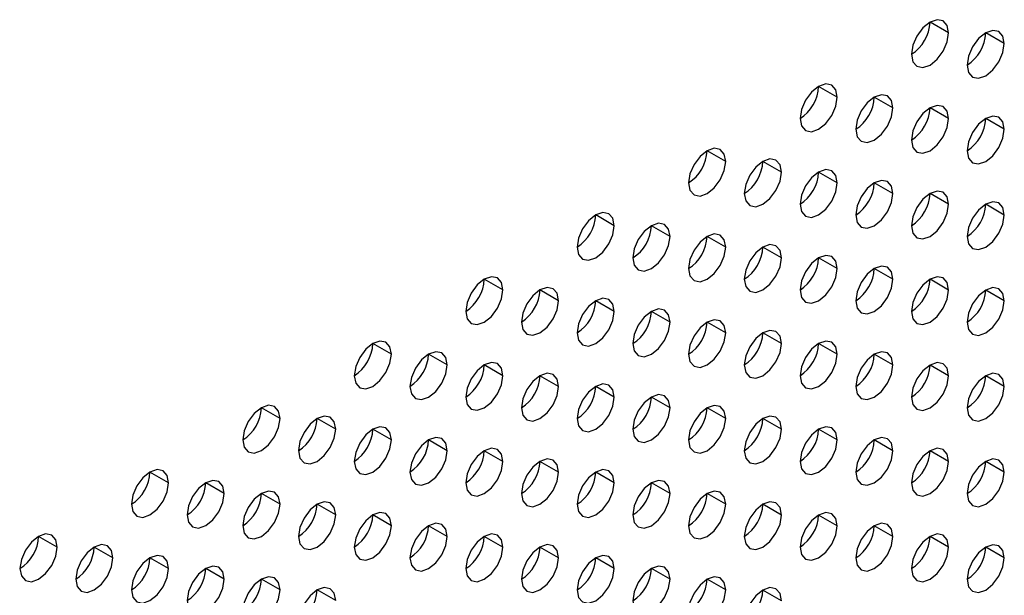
# Model space of a CAD drawing. Header units: millimetres. Extents: x 0 to 1118, y 0 to 864.
# Tile 349 of 438: x 991.41 to 995.16, y 679.07 to 681.27. Entities that reach past the tile are written whole.
import ezdxf

# ---------------------------------------------------------------- set-up
doc = ezdxf.new("R2010")
doc.units = ezdxf.units.MM

msp = doc.modelspace()

# ---------------------------------------------------------------- linework, layer by layer
at = {"color": 7, "linetype": 'Continuous', "lineweight": 25}
for p, q in [((994.9476, 681.2157), (994.8769, 681.2565)), ((995.1598, 681.1748), (995.0891, 681.2157)), ((994.5234, 680.9708), (994.4527, 681.0116)), ((994.7355, 680.9299), (994.6648, 680.9707)), ((994.9476, 680.8891), (994.8769, 680.9299)), ((995.1598, 680.8482), (995.0891, 680.889)), ((994.0991, 680.7258), (994.0284, 680.7667)), ((994.3113, 680.685), (994.2405, 680.7258)), ((994.5234, 680.6441), (994.4527, 680.685)), ((994.7355, 680.6033), (994.6648, 680.6441)), ((994.9476, 680.5624), (994.8769, 680.6033)), ((995.1598, 680.5216), (995.0891, 680.5624)), ((993.6749, 680.4809), (993.6041, 680.5217)), ((993.887, 680.4401), (993.8163, 680.4809)), ((994.0991, 680.3992), (994.0284, 680.44)), ((994.3113, 680.3584), (994.2405, 680.3992)), ((994.5234, 680.3175), (994.4527, 680.3583)), ((994.7355, 680.2767), (994.6648, 680.3175)), ((993.2506, 680.236), (993.1799, 680.2768)), ((994.9476, 680.2358), (994.8769, 680.2766)), ((993.4627, 680.1951), (993.392, 680.236)), ((995.1598, 680.195), (995.0891, 680.2358)), ((993.6749, 680.1543), (993.6041, 680.1951)), ((993.887, 680.1134), (993.8163, 680.1543)), ((994.0991, 680.0726), (994.0284, 680.1134)), ((994.3113, 680.0318), (994.2405, 680.0726)), ((992.8263, 679.9911), (992.7556, 680.0319)), ((994.5234, 679.9909), (994.4527, 680.0317)), ((993.0385, 679.9502), (992.9678, 679.991)), ((994.7355, 679.9501), (994.6648, 679.9909)), ((993.2506, 679.9094), (993.1799, 679.9502)), ((994.9476, 679.9092), (994.8769, 679.95)), ((993.4627, 679.8685), (993.392, 679.9093)), ((995.1598, 679.8684), (995.0891, 679.9092)), ((993.6749, 679.8277), (993.6041, 679.8685)), ((993.887, 679.7868), (993.8163, 679.8277)), ((992.4021, 679.7461), (992.3314, 679.787)), ((994.0991, 679.746), (994.0284, 679.7868)), ((992.6142, 679.7053), (992.5435, 679.7461)), ((994.3113, 679.7051), (994.2405, 679.746)), ((992.8263, 679.6644), (992.7556, 679.7053)), ((994.5234, 679.6643), (994.4527, 679.7051)), ((993.0385, 679.6236), (992.9678, 679.6644)), ((994.7355, 679.6234), (994.6648, 679.6643)), ((993.2506, 679.5828), (993.1799, 679.6236)), ((994.9476, 679.5826), (994.8769, 679.6234)), ((993.4627, 679.5419), (993.392, 679.5827)), ((995.1598, 679.5417), (995.0891, 679.5826)), ((991.9778, 679.5012), (991.9071, 679.542)), ((993.6749, 679.5011), (993.6041, 679.5419)), ((992.1899, 679.4604), (992.1192, 679.5012)), ((993.887, 679.4602), (993.8163, 679.501)), ((992.4021, 679.4195), (992.3314, 679.4603)), ((994.0991, 679.4194), (994.0284, 679.4602)), ((992.6142, 679.3787), (992.5435, 679.4195)), ((994.3113, 679.3785), (994.2405, 679.4193)), ((992.8263, 679.3378), (992.7556, 679.3787)), ((994.5234, 679.3377), (994.4527, 679.3785)), ((993.0385, 679.297), (992.9678, 679.3378)), ((994.7355, 679.2968), (994.6648, 679.3376)), ((991.5535, 679.2563), (991.4828, 679.2971)), ((993.2506, 679.2561), (993.1799, 679.297)), ((994.9476, 679.256), (994.8769, 679.2968)), ((991.7657, 679.2155), (991.695, 679.2563)), ((993.4627, 679.2153), (993.392, 679.2561)), ((995.1598, 679.2151), (995.0891, 679.256)), ((991.9778, 679.1746), (991.9071, 679.2154)), ((993.6749, 679.1744), (993.6041, 679.2153)), ((992.1899, 679.1338), (992.1192, 679.1746)), ((993.887, 679.1336), (993.8163, 679.1744)), ((992.4021, 679.0929), (992.3314, 679.1337)), ((994.0991, 679.0928), (994.0284, 679.1336)), ((992.6142, 679.0521), (992.5435, 679.0929)), ((994.3113, 679.0519), (994.2405, 679.0927))]:
    msp.add_line(p, q, dxfattribs=at)
at = {"color": 7, "linetype": 'Continuous', "lineweight": 25, "flags": 128}
for points in [[(994.9476, 681.2157), (994.9423, 681.2438), (994.9269, 681.2615), (994.904, 681.2659), (994.8769, 681.2565), (994.8499, 681.2347), (994.8269, 681.2037), (994.8116, 681.1684), (994.8062, 681.134)], [(994.8062, 681.134), (994.8116, 681.1059), (994.8269, 681.0883), (994.8499, 681.0838), (994.8769, 681.0932), (994.904, 681.115), (994.9269, 681.146), (994.9423, 681.1813), (994.9476, 681.2157)], [(995.1598, 681.1748), (995.1544, 681.203), (995.1391, 681.2206), (995.1161, 681.2251), (995.0891, 681.2157), (995.062, 681.1938), (995.0391, 681.1629), (995.0237, 681.1275), (995.0184, 681.0932)], [(995.0184, 681.0932), (995.0237, 681.065), (995.0391, 681.0474), (995.062, 681.043), (995.0891, 681.0524), (995.1161, 681.0742), (995.1391, 681.1051), (995.1544, 681.1405), (995.1598, 681.1748)], [(994.5234, 680.9708), (994.518, 680.9989), (994.5027, 681.0165), (994.4797, 681.021), (994.4527, 681.0116), (994.4256, 680.9898), (994.4027, 680.9588), (994.3873, 680.9235), (994.382, 680.8891)], [(994.382, 680.8891), (994.3873, 680.861), (994.4027, 680.8433), (994.4256, 680.8389), (994.4527, 680.8483), (994.4797, 680.8701), (994.5027, 680.9011), (994.518, 680.9364), (994.5234, 680.9708)], [(994.7355, 680.9299), (994.7301, 680.958), (994.7148, 680.9757), (994.6919, 680.9801), (994.6648, 680.9707), (994.6377, 680.9489), (994.6148, 680.918), (994.5995, 680.8826), (994.5941, 680.8483)], [(994.5941, 680.8483), (994.5995, 680.8201), (994.6148, 680.8025), (994.6377, 680.798), (994.6648, 680.8074), (994.6919, 680.8293), (994.7148, 680.8602), (994.7301, 680.8956), (994.7355, 680.9299)], [(994.9476, 680.8891), (994.9423, 680.9172), (994.9269, 680.9348), (994.904, 680.9393), (994.8769, 680.9299), (994.8499, 680.9081), (994.8269, 680.8771), (994.8116, 680.8418), (994.8062, 680.8074)], [(994.8062, 680.8074), (994.8116, 680.7793), (994.8269, 680.7616), (994.8499, 680.7572), (994.8769, 680.7666), (994.904, 680.7884), (994.9269, 680.8194), (994.9423, 680.8547), (994.9476, 680.8891)], [(995.1598, 680.8482), (995.1544, 680.8764), (995.1391, 680.894), (995.1161, 680.8985), (995.0891, 680.889), (995.062, 680.8672), (995.0391, 680.8363), (995.0237, 680.8009), (995.0184, 680.7666)], [(995.0184, 680.7666), (995.0237, 680.7384), (995.0391, 680.7208), (995.062, 680.7163), (995.0891, 680.7257), (995.1161, 680.7476), (995.1391, 680.7785), (995.1544, 680.8139), (995.1598, 680.8482)], [(994.0991, 680.7258), (994.0937, 680.754), (994.0784, 680.7716), (994.0555, 680.7761), (994.0284, 680.7667), (994.0014, 680.7448), (993.9784, 680.7139), (993.9631, 680.6785), (993.9577, 680.6442)], [(993.9577, 680.6442), (993.9631, 680.6161), (993.9784, 680.5984), (994.0014, 680.594), (994.0284, 680.6034), (994.0555, 680.6252), (994.0784, 680.6561), (994.0937, 680.6915), (994.0991, 680.7258)], [(994.3113, 680.685), (994.3059, 680.7131), (994.2905, 680.7308), (994.2676, 680.7352), (994.2405, 680.7258), (994.2135, 680.704), (994.1905, 680.673), (994.1752, 680.6377), (994.1698, 680.6033)], [(994.1698, 680.6033), (994.1752, 680.5752), (994.1905, 680.5576), (994.2135, 680.5531), (994.2405, 680.5625), (994.2676, 680.5843), (994.2905, 680.6153), (994.3059, 680.6506), (994.3113, 680.685)], [(994.5234, 680.6441), (994.518, 680.6723), (994.5027, 680.6899), (994.4797, 680.6944), (994.4527, 680.685), (994.4256, 680.6631), (994.4027, 680.6322), (994.3873, 680.5969), (994.382, 680.5625)], [(994.382, 680.5625), (994.3873, 680.5344), (994.4027, 680.5167), (994.4256, 680.5123), (994.4527, 680.5217), (994.4797, 680.5435), (994.5027, 680.5744), (994.518, 680.6098), (994.5234, 680.6441)], [(994.7355, 680.6033), (994.7301, 680.6314), (994.7148, 680.6491), (994.6919, 680.6535), (994.6648, 680.6441), (994.6377, 680.6223), (994.6148, 680.5913), (994.5995, 680.556), (994.5941, 680.5217)], [(994.5941, 680.5217), (994.5995, 680.4935), (994.6148, 680.4759), (994.6377, 680.4714), (994.6648, 680.4808), (994.6919, 680.5027), (994.7148, 680.5336), (994.7301, 680.5689), (994.7355, 680.6033)], [(994.9476, 680.5624), (994.9423, 680.5906), (994.9269, 680.6082), (994.904, 680.6127), (994.8769, 680.6033), (994.8499, 680.5814), (994.8269, 680.5505), (994.8116, 680.5152), (994.8062, 680.4808)], [(994.8062, 680.4808), (994.8116, 680.4527), (994.8269, 680.435), (994.8499, 680.4306), (994.8769, 680.44), (994.904, 680.4618), (994.9269, 680.4928), (994.9423, 680.5281), (994.9476, 680.5624)], [(995.1598, 680.5216), (995.1544, 680.5497), (995.1391, 680.5674), (995.1161, 680.5718), (995.0891, 680.5624), (995.062, 680.5406), (995.0391, 680.5097), (995.0237, 680.4743), (995.0184, 680.44)], [(993.6749, 680.4809), (993.6695, 680.5091), (993.6541, 680.5267), (993.6312, 680.5311), (993.6041, 680.5217), (993.5771, 680.4999), (993.5541, 680.469), (993.5388, 680.4336), (993.5334, 680.3993)], [(995.0184, 680.44), (995.0237, 680.4118), (995.0391, 680.3942), (995.062, 680.3897), (995.0891, 680.3991), (995.1161, 680.421), (995.1391, 680.4519), (995.1544, 680.4872), (995.1598, 680.5216)], [(993.5334, 680.3993), (993.5388, 680.3711), (993.5541, 680.3535), (993.5771, 680.349), (993.6041, 680.3584), (993.6312, 680.3803), (993.6541, 680.4112), (993.6695, 680.4466), (993.6749, 680.4809)], [(993.887, 680.4401), (993.8816, 680.4682), (993.8663, 680.4858), (993.8433, 680.4903), (993.8163, 680.4809), (993.7892, 680.4591), (993.7663, 680.4281), (993.751, 680.3928), (993.7456, 680.3584)], [(993.7456, 680.3584), (993.751, 680.3303), (993.7663, 680.3126), (993.7892, 680.3082), (993.8163, 680.3176), (993.8433, 680.3394), (993.8663, 680.3704), (993.8816, 680.4057), (993.887, 680.4401)], [(994.0991, 680.3992), (994.0937, 680.4274), (994.0784, 680.445), (994.0555, 680.4495), (994.0284, 680.44), (994.0014, 680.4182), (993.9784, 680.3873), (993.9631, 680.3519), (993.9577, 680.3176)], [(994.3113, 680.3584), (994.3059, 680.3865), (994.2905, 680.4042), (994.2676, 680.4086), (994.2405, 680.3992), (994.2135, 680.3774), (994.1905, 680.3464), (994.1752, 680.3111), (994.1698, 680.2767)], [(993.9577, 680.3176), (993.9631, 680.2894), (993.9784, 680.2718), (994.0014, 680.2673), (994.0284, 680.2767), (994.0555, 680.2986), (994.0784, 680.3295), (994.0937, 680.3649), (994.0991, 680.3992)], [(994.5234, 680.3175), (994.518, 680.3457), (994.5027, 680.3633), (994.4797, 680.3678), (994.4527, 680.3584), (994.4256, 680.3365), (994.4027, 680.3056), (994.3873, 680.2702), (994.382, 680.2359)], [(994.1698, 680.2767), (994.1752, 680.2486), (994.1905, 680.2309), (994.2135, 680.2265), (994.2405, 680.2359), (994.2676, 680.2577), (994.2905, 680.2887), (994.3059, 680.324), (994.3113, 680.3584)], [(994.7355, 680.2767), (994.7301, 680.3048), (994.7148, 680.3225), (994.6919, 680.3269), (994.6648, 680.3175), (994.6377, 680.2957), (994.6148, 680.2647), (994.5995, 680.2294), (994.5941, 680.195)], [(994.382, 680.2359), (994.3873, 680.2077), (994.4027, 680.1901), (994.4256, 680.1856), (994.4527, 680.195), (994.4797, 680.2169), (994.5027, 680.2478), (994.518, 680.2832), (994.5234, 680.3175)], [(993.2506, 680.236), (993.2452, 680.2641), (993.2299, 680.2818), (993.2069, 680.2862), (993.1799, 680.2768), (993.1528, 680.255), (993.1299, 680.224), (993.1146, 680.1887), (993.1092, 680.1543)], [(994.5941, 680.195), (994.5995, 680.1669), (994.6148, 680.1493), (994.6377, 680.1448), (994.6648, 680.1542), (994.6919, 680.176), (994.7148, 680.207), (994.7301, 680.2423), (994.7355, 680.2767)], [(994.9476, 680.2358), (994.9423, 680.264), (994.9269, 680.2816), (994.904, 680.2861), (994.8769, 680.2767), (994.8499, 680.2548), (994.8269, 680.2239), (994.8116, 680.1885), (994.8062, 680.1542)], [(993.1092, 680.1543), (993.1146, 680.1262), (993.1299, 680.1086), (993.1528, 680.1041), (993.1799, 680.1135), (993.2069, 680.1353), (993.2299, 680.1663), (993.2452, 680.2016), (993.2506, 680.236)], [(993.4627, 680.1951), (993.4573, 680.2233), (993.442, 680.2409), (993.4191, 680.2454), (993.392, 680.236), (993.365, 680.2141), (993.342, 680.1832), (993.3267, 680.1479), (993.3213, 680.1135)], [(994.8062, 680.1542), (994.8116, 680.126), (994.8269, 680.1084), (994.8499, 680.1039), (994.8769, 680.1134), (994.904, 680.1352), (994.9269, 680.1661), (994.9423, 680.2015), (994.9476, 680.2358)], [(995.1598, 680.195), (995.1544, 680.2231), (995.1391, 680.2408), (995.1161, 680.2452), (995.0891, 680.2358), (995.062, 680.214), (995.0391, 680.183), (995.0237, 680.1477), (995.0184, 680.1133)], [(993.3213, 680.1135), (993.3267, 680.0854), (993.342, 680.0677), (993.365, 680.0633), (993.392, 680.0727), (993.4191, 680.0945), (993.442, 680.1254), (993.4573, 680.1608), (993.4627, 680.1951)], [(993.6749, 680.1543), (993.6695, 680.1824), (993.6541, 680.2001), (993.6312, 680.2045), (993.6041, 680.1951), (993.5771, 680.1733), (993.5541, 680.1423), (993.5388, 680.107), (993.5334, 680.0727)], [(995.0184, 680.1133), (995.0237, 680.0852), (995.0391, 680.0676), (995.062, 680.0631), (995.0891, 680.0725), (995.1161, 680.0943), (995.1391, 680.1253), (995.1544, 680.1606), (995.1598, 680.195)], [(993.5334, 680.0727), (993.5388, 680.0445), (993.5541, 680.0269), (993.5771, 680.0224), (993.6041, 680.0318), (993.6312, 680.0537), (993.6541, 680.0846), (993.6695, 680.1199), (993.6749, 680.1543)], [(993.887, 680.1134), (993.8816, 680.1416), (993.8663, 680.1592), (993.8433, 680.1637), (993.8163, 680.1543), (993.7892, 680.1324), (993.7663, 680.1015), (993.751, 680.0662), (993.7456, 680.0318)], [(993.7456, 680.0318), (993.751, 680.0037), (993.7663, 679.986), (993.7892, 679.9816), (993.8163, 679.991), (993.8433, 680.0128), (993.8663, 680.0438), (993.8816, 680.0791), (993.887, 680.1134)], [(994.0991, 680.0726), (994.0937, 680.1007), (994.0784, 680.1184), (994.0555, 680.1228), (994.0284, 680.1134), (994.0014, 680.0916), (993.9784, 680.0607), (993.9631, 680.0253), (993.9577, 679.991)], [(993.9577, 679.991), (993.9631, 679.9628), (993.9784, 679.9452), (994.0014, 679.9407), (994.0284, 679.9501), (994.0555, 679.972), (994.0784, 680.0029), (994.0937, 680.0382), (994.0991, 680.0726)], [(994.3113, 680.0318), (994.3059, 680.0599), (994.2905, 680.0775), (994.2676, 680.082), (994.2405, 680.0726), (994.2135, 680.0507), (994.1905, 680.0198), (994.1752, 679.9845), (994.1698, 679.9501)], [(992.8263, 679.9911), (992.8209, 680.0192), (992.8056, 680.0368), (992.7827, 680.0413), (992.7556, 680.0319), (992.7286, 680.0101), (992.7056, 679.9791), (992.6903, 679.9438), (992.6849, 679.9094)], [(994.1698, 679.9501), (994.1752, 679.922), (994.1905, 679.9043), (994.2135, 679.8999), (994.2405, 679.9093), (994.2676, 679.9311), (994.2905, 679.9621), (994.3059, 679.9974), (994.3113, 680.0318)], [(994.5234, 679.9909), (994.518, 680.019), (994.5027, 680.0367), (994.4797, 680.0411), (994.4527, 680.0317), (994.4256, 680.0099), (994.4027, 679.979), (994.3873, 679.9436), (994.382, 679.9093)], [(992.6849, 679.9094), (992.6903, 679.8813), (992.7056, 679.8636), (992.7286, 679.8592), (992.7556, 679.8686), (992.7827, 679.8904), (992.8056, 679.9214), (992.8209, 679.9567), (992.8263, 679.9911)], [(993.0385, 679.9502), (993.0331, 679.9784), (993.0178, 679.996), (992.9948, 680.0005), (992.9678, 679.9911), (992.9407, 679.9692), (992.9178, 679.9383), (992.9024, 679.9029), (992.897, 679.8686)], [(994.382, 679.9093), (994.3873, 679.8811), (994.4027, 679.8635), (994.4256, 679.859), (994.4527, 679.8684), (994.4797, 679.8903), (994.5027, 679.9212), (994.518, 679.9566), (994.5234, 679.9909)], [(994.7355, 679.9501), (994.7301, 679.9782), (994.7148, 679.9958), (994.6919, 680.0003), (994.6648, 679.9909), (994.6377, 679.9691), (994.6148, 679.9381), (994.5995, 679.9028), (994.5941, 679.8684)], [(993.2506, 679.9094), (993.2452, 679.9375), (993.2299, 679.9552), (993.2069, 679.9596), (993.1799, 679.9502), (993.1528, 679.9284), (993.1299, 679.8974), (993.1146, 679.8621), (993.1092, 679.8277)], [(994.9476, 679.9092), (994.9423, 679.9374), (994.9269, 679.955), (994.904, 679.9595), (994.8769, 679.95), (994.8499, 679.9282), (994.8269, 679.8973), (994.8116, 679.8619), (994.8062, 679.8276)], [(992.897, 679.8686), (992.9024, 679.8404), (992.9178, 679.8228), (992.9407, 679.8183), (992.9678, 679.8277), (992.9948, 679.8496), (993.0178, 679.8805), (993.0331, 679.9159), (993.0385, 679.9502)], [(993.4627, 679.8685), (993.4573, 679.8967), (993.442, 679.9143), (993.4191, 679.9188), (993.392, 679.9094), (993.365, 679.8875), (993.342, 679.8566), (993.3267, 679.8212), (993.3213, 679.7869)], [(994.5941, 679.8684), (994.5995, 679.8403), (994.6148, 679.8226), (994.6377, 679.8182), (994.6648, 679.8276), (994.6919, 679.8494), (994.7148, 679.8804), (994.7301, 679.9157), (994.7355, 679.9501)], [(995.1598, 679.8684), (995.1544, 679.8965), (995.1391, 679.9141), (995.1161, 679.9186), (995.0891, 679.9092), (995.062, 679.8874), (995.0391, 679.8564), (995.0237, 679.8211), (995.0184, 679.7867)], [(993.1092, 679.8277), (993.1146, 679.7996), (993.1299, 679.7819), (993.1528, 679.7775), (993.1799, 679.7869), (993.2069, 679.8087), (993.2299, 679.8397), (993.2452, 679.875), (993.2506, 679.9094)], [(993.6749, 679.8277), (993.6695, 679.8558), (993.6541, 679.8735), (993.6312, 679.8779), (993.6041, 679.8685), (993.5771, 679.8467), (993.5541, 679.8157), (993.5388, 679.7804), (993.5334, 679.746)], [(994.8062, 679.8276), (994.8116, 679.7994), (994.8269, 679.7818), (994.8499, 679.7773), (994.8769, 679.7867), (994.904, 679.8086), (994.9269, 679.8395), (994.9423, 679.8749), (994.9476, 679.9092)], [(993.3213, 679.7869), (993.3267, 679.7587), (993.342, 679.7411), (993.365, 679.7366), (993.392, 679.746), (993.4191, 679.7679), (993.442, 679.7988), (993.4573, 679.8342), (993.4627, 679.8685)], [(995.0184, 679.7867), (995.0237, 679.7586), (995.0391, 679.7409), (995.062, 679.7365), (995.0891, 679.7459), (995.1161, 679.7677), (995.1391, 679.7987), (995.1544, 679.834), (995.1598, 679.8684)], [(993.5334, 679.746), (993.5388, 679.7179), (993.5541, 679.7003), (993.5771, 679.6958), (993.6041, 679.7052), (993.6312, 679.727), (993.6541, 679.758), (993.6695, 679.7933), (993.6749, 679.8277)], [(993.887, 679.7868), (993.8816, 679.815), (993.8663, 679.8326), (993.8433, 679.8371), (993.8163, 679.8277), (993.7892, 679.8058), (993.7663, 679.7749), (993.751, 679.7395), (993.7456, 679.7052)], [(992.4021, 679.7461), (992.3967, 679.7743), (992.3814, 679.7919), (992.3584, 679.7964), (992.3314, 679.787), (992.3043, 679.7651), (992.2814, 679.7342), (992.266, 679.6989), (992.2606, 679.6645)], [(993.7456, 679.7052), (993.751, 679.677), (993.7663, 679.6594), (993.7892, 679.655), (993.8163, 679.6644), (993.8433, 679.6862), (993.8663, 679.7171), (993.8816, 679.7525), (993.887, 679.7868)], [(994.0991, 679.746), (994.0937, 679.7741), (994.0784, 679.7918), (994.0555, 679.7962), (994.0284, 679.7868), (994.0014, 679.765), (993.9784, 679.734), (993.9631, 679.6987), (993.9577, 679.6643)], [(992.2606, 679.6645), (992.266, 679.6364), (992.2814, 679.6187), (992.3043, 679.6143), (992.3314, 679.6237), (992.3584, 679.6455), (992.3814, 679.6764), (992.3967, 679.7118), (992.4021, 679.7461)], [(992.6142, 679.7053), (992.6088, 679.7334), (992.5935, 679.7511), (992.5705, 679.7555), (992.5435, 679.7461), (992.5164, 679.7243), (992.4935, 679.6933), (992.4782, 679.658), (992.4728, 679.6237)], [(993.9577, 679.6643), (993.9631, 679.6362), (993.9784, 679.6186), (994.0014, 679.6141), (994.0284, 679.6235), (994.0555, 679.6453), (994.0784, 679.6763), (994.0937, 679.7116), (994.0991, 679.746)], [(994.3113, 679.7051), (994.3059, 679.7333), (994.2905, 679.7509), (994.2676, 679.7554), (994.2405, 679.746), (994.2135, 679.7241), (994.1905, 679.6932), (994.1752, 679.6579), (994.1698, 679.6235)], [(992.4728, 679.6237), (992.4782, 679.5955), (992.4935, 679.5779), (992.5164, 679.5734), (992.5435, 679.5828), (992.5705, 679.6047), (992.5935, 679.6356), (992.6088, 679.6709), (992.6142, 679.7053)], [(992.8263, 679.6644), (992.8209, 679.6926), (992.8056, 679.7102), (992.7827, 679.7147), (992.7556, 679.7053), (992.7286, 679.6834), (992.7056, 679.6525), (992.6903, 679.6172), (992.6849, 679.5828)], [(994.1698, 679.6235), (994.1752, 679.5954), (994.1905, 679.5777), (994.2135, 679.5733), (994.2405, 679.5827), (994.2676, 679.6045), (994.2905, 679.6354), (994.3059, 679.6708), (994.3113, 679.7051)], [(994.5234, 679.6643), (994.518, 679.6924), (994.5027, 679.7101), (994.4797, 679.7145), (994.4527, 679.7051), (994.4256, 679.6833), (994.4027, 679.6523), (994.3873, 679.617), (994.382, 679.5826)], [(992.6849, 679.5828), (992.6903, 679.5547), (992.7056, 679.537), (992.7286, 679.5326), (992.7556, 679.542), (992.7827, 679.5638), (992.8056, 679.5948), (992.8209, 679.6301), (992.8263, 679.6644)], [(993.0385, 679.6236), (993.0331, 679.6517), (993.0178, 679.6694), (992.9948, 679.6738), (992.9678, 679.6644), (992.9407, 679.6426), (992.9178, 679.6117), (992.9024, 679.5763), (992.897, 679.542)], [(994.382, 679.5826), (994.3873, 679.5545), (994.4027, 679.5369), (994.4256, 679.5324), (994.4527, 679.5418), (994.4797, 679.5637), (994.5027, 679.5946), (994.518, 679.6299), (994.5234, 679.6643)], [(994.7355, 679.6234), (994.7301, 679.6516), (994.7148, 679.6692), (994.6919, 679.6737), (994.6648, 679.6643), (994.6377, 679.6424), (994.6148, 679.6115), (994.5995, 679.5762), (994.5941, 679.5418)], [(992.897, 679.542), (992.9024, 679.5138), (992.9178, 679.4962), (992.9407, 679.4917), (992.9678, 679.5011), (992.9948, 679.523), (993.0178, 679.5539), (993.0331, 679.5892), (993.0385, 679.6236)], [(993.2506, 679.5828), (993.2452, 679.6109), (993.2299, 679.6285), (993.2069, 679.633), (993.1799, 679.6236), (993.1528, 679.6018), (993.1299, 679.5708), (993.1146, 679.5355), (993.1092, 679.5011)], [(994.5941, 679.5418), (994.5995, 679.5137), (994.6148, 679.496), (994.6377, 679.4916), (994.6648, 679.501), (994.6919, 679.5228), (994.7148, 679.5537), (994.7301, 679.5891), (994.7355, 679.6234)], [(994.9476, 679.5826), (994.9423, 679.6107), (994.9269, 679.6284), (994.904, 679.6328), (994.8769, 679.6234), (994.8499, 679.6016), (994.8269, 679.5706), (994.8116, 679.5353), (994.8062, 679.501)], [(993.1092, 679.5011), (993.1146, 679.473), (993.1299, 679.4553), (993.1528, 679.4509), (993.1799, 679.4603), (993.2069, 679.4821), (993.2299, 679.5131), (993.2452, 679.5484), (993.2506, 679.5828)], [(993.4627, 679.5419), (993.4573, 679.57), (993.442, 679.5877), (993.4191, 679.5921), (993.392, 679.5827), (993.365, 679.5609), (993.342, 679.53), (993.3267, 679.4946), (993.3213, 679.4603)], [(994.8062, 679.501), (994.8116, 679.4728), (994.8269, 679.4552), (994.8499, 679.4507), (994.8769, 679.4601), (994.904, 679.482), (994.9269, 679.5129), (994.9423, 679.5482), (994.9476, 679.5826)], [(995.1598, 679.5417), (995.1544, 679.5699), (995.1391, 679.5875), (995.1161, 679.592), (995.0891, 679.5826), (995.062, 679.5607), (995.0391, 679.5298), (995.0237, 679.4945), (995.0184, 679.4601)], [(991.9778, 679.5012), (991.9724, 679.5294), (991.9571, 679.547), (991.9342, 679.5515), (991.9071, 679.5421), (991.88, 679.5202), (991.8571, 679.4893), (991.8418, 679.4539), (991.8364, 679.4196)], [(993.3213, 679.4603), (993.3267, 679.4321), (993.342, 679.4145), (993.365, 679.41), (993.392, 679.4194), (993.4191, 679.4413), (993.442, 679.4722), (993.4573, 679.5076), (993.4627, 679.5419)], [(993.6749, 679.5011), (993.6695, 679.5292), (993.6541, 679.5468), (993.6312, 679.5513), (993.6041, 679.5419), (993.5771, 679.5201), (993.5541, 679.4891), (993.5388, 679.4538), (993.5334, 679.4194)], [(995.0184, 679.4601), (995.0237, 679.432), (995.0391, 679.4143), (995.062, 679.4099), (995.0891, 679.4193), (995.1161, 679.4411), (995.1391, 679.4721), (995.1544, 679.5074), (995.1598, 679.5417)], [(991.8364, 679.4196), (991.8418, 679.3914), (991.8571, 679.3738), (991.88, 679.3693), (991.9071, 679.3787), (991.9342, 679.4006), (991.9571, 679.4315), (991.9724, 679.4669), (991.9778, 679.5012)], [(992.1899, 679.4604), (992.1846, 679.4885), (992.1692, 679.5062), (992.1463, 679.5106), (992.1192, 679.5012), (992.0922, 679.4794), (992.0692, 679.4484), (992.0539, 679.4131), (992.0485, 679.3787)], [(993.5334, 679.4194), (993.5388, 679.3913), (993.5541, 679.3736), (993.5771, 679.3692), (993.6041, 679.3786), (993.6312, 679.4004), (993.6541, 679.4314), (993.6695, 679.4667), (993.6749, 679.5011)], [(993.887, 679.4602), (993.8816, 679.4884), (993.8663, 679.506), (993.8433, 679.5105), (993.8163, 679.501), (993.7892, 679.4792), (993.7663, 679.4483), (993.751, 679.4129), (993.7456, 679.3786)], [(992.4021, 679.4195), (992.3967, 679.4477), (992.3814, 679.4653), (992.3584, 679.4698), (992.3314, 679.4604), (992.3043, 679.4385), (992.2814, 679.4076), (992.266, 679.3722), (992.2606, 679.3379)], [(994.0991, 679.4194), (994.0937, 679.4475), (994.0784, 679.4651), (994.0555, 679.4696), (994.0284, 679.4602), (994.0014, 679.4384), (993.9784, 679.4074), (993.9631, 679.3721), (993.9577, 679.3377)], [(992.0485, 679.3787), (992.0539, 679.3506), (992.0692, 679.333), (992.0922, 679.3285), (992.1192, 679.3379), (992.1463, 679.3597), (992.1692, 679.3907), (992.1846, 679.426), (992.1899, 679.4604)], [(992.6142, 679.3787), (992.6088, 679.4068), (992.5935, 679.4245), (992.5705, 679.4289), (992.5435, 679.4195), (992.5164, 679.3977), (992.4935, 679.3667), (992.4782, 679.3314), (992.4728, 679.297)], [(993.7456, 679.3786), (993.751, 679.3504), (993.7663, 679.3328), (993.7892, 679.3283), (993.8163, 679.3377), (993.8433, 679.3596), (993.8663, 679.3905), (993.8816, 679.4259), (993.887, 679.4602)], [(994.3113, 679.3785), (994.3059, 679.4067), (994.2905, 679.4243), (994.2676, 679.4288), (994.2405, 679.4194), (994.2135, 679.3975), (994.1905, 679.3666), (994.1752, 679.3312), (994.1698, 679.2969)], [(992.2606, 679.3379), (992.266, 679.3097), (992.2814, 679.2921), (992.3043, 679.2876), (992.3314, 679.2971), (992.3584, 679.3189), (992.3814, 679.3498), (992.3967, 679.3852), (992.4021, 679.4195)], [(993.9577, 679.3377), (993.9631, 679.3096), (993.9784, 679.2919), (994.0014, 679.2875), (994.0284, 679.2969), (994.0555, 679.3187), (994.0784, 679.3497), (994.0937, 679.385), (994.0991, 679.4194)], [(992.4728, 679.297), (992.4782, 679.2689), (992.4935, 679.2513), (992.5164, 679.2468), (992.5435, 679.2562), (992.5705, 679.278), (992.5935, 679.309), (992.6088, 679.3443), (992.6142, 679.3787)], [(992.8263, 679.3378), (992.8209, 679.366), (992.8056, 679.3836), (992.7827, 679.3881), (992.7556, 679.3787), (992.7286, 679.3568), (992.7056, 679.3259), (992.6903, 679.2905), (992.6849, 679.2562)], [(994.1698, 679.2969), (994.1752, 679.2687), (994.1905, 679.2511), (994.2135, 679.2466), (994.2405, 679.256), (994.2676, 679.2779), (994.2905, 679.3088), (994.3059, 679.3442), (994.3113, 679.3785)], [(994.5234, 679.3377), (994.518, 679.3658), (994.5027, 679.3835), (994.4797, 679.3879), (994.4527, 679.3785), (994.4256, 679.3567), (994.4027, 679.3257), (994.3873, 679.2904), (994.382, 679.256)], [(992.6849, 679.2562), (992.6903, 679.2281), (992.7056, 679.2104), (992.7286, 679.206), (992.7556, 679.2154), (992.7827, 679.2372), (992.8056, 679.2681), (992.8209, 679.3035), (992.8263, 679.3378)], [(993.0385, 679.297), (993.0331, 679.3251), (993.0178, 679.3428), (992.9948, 679.3472), (992.9678, 679.3378), (992.9407, 679.316), (992.9178, 679.285), (992.9024, 679.2497), (992.897, 679.2153)], [(994.382, 679.256), (994.3873, 679.2279), (994.4027, 679.2103), (994.4256, 679.2058), (994.4527, 679.2152), (994.4797, 679.237), (994.5027, 679.268), (994.518, 679.3033), (994.5234, 679.3377)], [(994.7355, 679.2968), (994.7301, 679.325), (994.7148, 679.3426), (994.6919, 679.3471), (994.6648, 679.3377), (994.6377, 679.3158), (994.6148, 679.2849), (994.5995, 679.2495), (994.5941, 679.2152)], [(991.5535, 679.2563), (991.5482, 679.2844), (991.5328, 679.3021), (991.5099, 679.3065), (991.4828, 679.2971), (991.4558, 679.2753), (991.4328, 679.2444), (991.4175, 679.209), (991.4121, 679.1747)], [(992.897, 679.2153), (992.9024, 679.1872), (992.9178, 679.1696), (992.9407, 679.1651), (992.9678, 679.1745), (992.9948, 679.1963), (993.0178, 679.2273), (993.0331, 679.2626), (993.0385, 679.297)], [(993.2506, 679.2561), (993.2452, 679.2843), (993.2299, 679.3019), (993.2069, 679.3064), (993.1799, 679.297), (993.1528, 679.2751), (993.1299, 679.2442), (993.1146, 679.2089), (993.1092, 679.1745)], [(994.5941, 679.2152), (994.5995, 679.187), (994.6148, 679.1694), (994.6377, 679.1649), (994.6648, 679.1744), (994.6919, 679.1962), (994.7148, 679.2271), (994.7301, 679.2625), (994.7355, 679.2968)], [(994.9476, 679.256), (994.9423, 679.2841), (994.9269, 679.3018), (994.904, 679.3062), (994.8769, 679.2968), (994.8499, 679.275), (994.8269, 679.244), (994.8116, 679.2087), (994.8062, 679.1743)], [(991.4121, 679.1747), (991.4175, 679.1465), (991.4328, 679.1289), (991.4558, 679.1244), (991.4828, 679.1338), (991.5099, 679.1557), (991.5328, 679.1866), (991.5482, 679.2219), (991.5535, 679.2563)], [(991.7657, 679.2155), (991.7603, 679.2436), (991.745, 679.2612), (991.722, 679.2657), (991.695, 679.2563), (991.6679, 679.2344), (991.645, 679.2035), (991.6296, 679.1682), (991.6242, 679.1338)], [(993.1092, 679.1745), (993.1146, 679.1464), (993.1299, 679.1287), (993.1528, 679.1243), (993.1799, 679.1337), (993.2069, 679.1555), (993.2299, 679.1864), (993.2452, 679.2218), (993.2506, 679.2561)], [(993.4627, 679.2153), (993.4573, 679.2434), (993.442, 679.2611), (993.4191, 679.2655), (993.392, 679.2561), (993.365, 679.2343), (993.342, 679.2033), (993.3267, 679.168), (993.3213, 679.1337)], [(994.8062, 679.1743), (994.8116, 679.1462), (994.8269, 679.1286), (994.8499, 679.1241), (994.8769, 679.1335), (994.904, 679.1553), (994.9269, 679.1863), (994.9423, 679.2216), (994.9476, 679.256)], [(995.1598, 679.2151), (995.1544, 679.2433), (995.1391, 679.2609), (995.1161, 679.2654), (995.0891, 679.256), (995.062, 679.2341), (995.0391, 679.2032), (995.0237, 679.1678), (995.0184, 679.1335)], [(991.6242, 679.1338), (991.6296, 679.1057), (991.645, 679.088), (991.6679, 679.0836), (991.695, 679.093), (991.722, 679.1148), (991.745, 679.1458), (991.7603, 679.1811), (991.7657, 679.2155)], [(991.9778, 679.1746), (991.9724, 679.2027), (991.9571, 679.2204), (991.9342, 679.2248), (991.9071, 679.2154), (991.88, 679.1936), (991.8571, 679.1627), (991.8418, 679.1273), (991.8364, 679.093)], [(993.3213, 679.1337), (993.3267, 679.1055), (993.342, 679.0879), (993.365, 679.0834), (993.392, 679.0928), (993.4191, 679.1147), (993.442, 679.1456), (993.4573, 679.1809), (993.4627, 679.2153)], [(993.6749, 679.1744), (993.6695, 679.2026), (993.6541, 679.2202), (993.6312, 679.2247), (993.6041, 679.2153), (993.5771, 679.1934), (993.5541, 679.1625), (993.5388, 679.1272), (993.5334, 679.0928)], [(995.0184, 679.1335), (995.0237, 679.1054), (995.0391, 679.0877), (995.062, 679.0833), (995.0891, 679.0927), (995.1161, 679.1145), (995.1391, 679.1454), (995.1544, 679.1808), (995.1598, 679.2151)], [(991.8364, 679.093), (991.8418, 679.0648), (991.8571, 679.0472), (991.88, 679.0427), (991.9071, 679.0521), (991.9342, 679.074), (991.9571, 679.1049), (991.9724, 679.1402), (991.9778, 679.1746)], [(992.1899, 679.1338), (992.1846, 679.1619), (992.1692, 679.1795), (992.1463, 679.184), (992.1192, 679.1746), (992.0922, 679.1528), (992.0692, 679.1218), (992.0539, 679.0865), (992.0485, 679.0521)], [(993.5334, 679.0928), (993.5388, 679.0647), (993.5541, 679.047), (993.5771, 679.0426), (993.6041, 679.052), (993.6312, 679.0738), (993.6541, 679.1048), (993.6695, 679.1401), (993.6749, 679.1744)], [(993.887, 679.1336), (993.8816, 679.1617), (993.8663, 679.1794), (993.8433, 679.1838), (993.8163, 679.1744), (993.7892, 679.1526), (993.7663, 679.1217), (993.751, 679.0863), (993.7456, 679.052)], [(992.0485, 679.0521), (992.0539, 679.024), (992.0692, 679.0063), (992.0922, 679.0019), (992.1192, 679.0113), (992.1463, 679.0331), (992.1692, 679.0641), (992.1846, 679.0994), (992.1899, 679.1338)], [(992.4021, 679.0929), (992.3967, 679.1211), (992.3814, 679.1387), (992.3584, 679.1431), (992.3314, 679.1337), (992.3043, 679.1119), (992.2814, 679.081), (992.266, 679.0456), (992.2606, 679.0113)], [(993.7456, 679.052), (993.751, 679.0238), (993.7663, 679.0062), (993.7892, 679.0017), (993.8163, 679.0111), (993.8433, 679.033), (993.8663, 679.0639), (993.8816, 679.0992), (993.887, 679.1336)], [(994.0991, 679.0928), (994.0937, 679.1209), (994.0784, 679.1385), (994.0555, 679.143), (994.0284, 679.1336), (994.0014, 679.1117), (993.9784, 679.0808), (993.9631, 679.0455), (993.9577, 679.0111)], [(992.2606, 679.0113), (992.266, 678.9831), (992.2814, 678.9655), (992.3043, 678.961), (992.3314, 678.9704), (992.3584, 678.9923), (992.3814, 679.0232), (992.3967, 679.0586), (992.4021, 679.0929)], [(992.6142, 679.0521), (992.6088, 679.0802), (992.5935, 679.0978), (992.5705, 679.1023), (992.5435, 679.0929), (992.5164, 679.0711), (992.4935, 679.0401), (992.4782, 679.0048), (992.4728, 678.9704)], [(993.9577, 679.0111), (993.9631, 678.983), (993.9784, 678.9653), (994.0014, 678.9609), (994.0284, 678.9703), (994.0555, 678.9921), (994.0784, 679.0231), (994.0937, 679.0584), (994.0991, 679.0928)], [(994.3113, 679.0519), (994.3059, 679.08), (994.2905, 679.0977), (994.2676, 679.1021), (994.2405, 679.0927), (994.2135, 679.0709), (994.1905, 679.04), (994.1752, 679.0046), (994.1698, 678.9703)]]:
    msp.add_lwpolyline(points, dxfattribs=at)
at = {"color": 7, "linetype": 'Continuous', "lineweight": 25}
for centre, radius, start, end in [((994.7234, 681.2635), 0.1537, 302.6055, 357.3945), ((994.9355, 681.2226), 0.1537, 302.6055, 357.3945), ((994.2992, 681.0186), 0.1537, 302.6055, 357.3945), ((994.5113, 680.9777), 0.1537, 302.6055, 357.3945), ((994.7234, 680.9369), 0.1537, 302.6055, 357.3945), ((994.9355, 680.896), 0.1537, 302.6055, 357.3945), ((993.8749, 680.7736), 0.1537, 302.6055, 357.3945), ((994.087, 680.7328), 0.1537, 302.6055, 357.3945), ((994.2992, 680.6919), 0.1537, 302.6055, 357.3945), ((994.5113, 680.6511), 0.1537, 302.6055, 357.3945), ((994.7234, 680.6103), 0.1537, 302.6055, 357.3945), ((994.9355, 680.5694), 0.1537, 302.6055, 357.3945), ((993.4506, 680.5287), 0.1537, 302.6055, 357.3945), ((993.6628, 680.4879), 0.1537, 302.6055, 357.3945), ((993.8749, 680.447), 0.1537, 302.6055, 357.3945), ((994.087, 680.4062), 0.1537, 302.6055, 357.3945), ((994.2992, 680.3653), 0.1537, 302.6055, 357.3945), ((994.5113, 680.3245), 0.1537, 302.6055, 357.3945), ((993.0264, 680.2838), 0.1537, 302.6055, 357.3945), ((994.7234, 680.2836), 0.1537, 302.6055, 357.3945), ((993.2385, 680.2429), 0.1537, 302.6055, 357.3945), ((994.9355, 680.2428), 0.1537, 302.6055, 357.3945), ((993.4506, 680.2021), 0.1537, 302.6055, 357.3945), ((993.6628, 680.1613), 0.1537, 302.6055, 357.3945), ((993.8749, 680.1204), 0.1537, 302.6055, 357.3945), ((994.087, 680.0796), 0.1537, 302.6055, 357.3945), ((992.6021, 680.0389), 0.1537, 302.6055, 357.3945), ((994.2992, 680.0387), 0.1537, 302.6055, 357.3945), ((992.8142, 679.998), 0.1537, 302.6055, 357.3945), ((994.5113, 679.9979), 0.1537, 302.6055, 357.3945), ((993.0264, 679.9572), 0.1537, 302.6055, 357.3945), ((994.7234, 679.957), 0.1537, 302.6055, 357.3945), ((993.2385, 679.9163), 0.1537, 302.6055, 357.3945), ((994.9355, 679.9162), 0.1537, 302.6055, 357.3945), ((993.4506, 679.8755), 0.1537, 302.6055, 357.3945), ((993.6628, 679.8346), 0.1537, 302.6055, 357.3945), ((992.1778, 679.7939), 0.1537, 302.6055, 357.3945), ((993.8749, 679.7938), 0.1537, 302.6055, 357.3945), ((992.39, 679.7531), 0.1537, 302.6055, 357.3945), ((994.087, 679.7529), 0.1537, 302.6055, 357.3945), ((992.6021, 679.7123), 0.1537, 302.6055, 357.3945), ((994.2992, 679.7121), 0.1537, 302.6055, 357.3945), ((992.8142, 679.6714), 0.1537, 302.6055, 357.3945), ((994.5113, 679.6712), 0.1537, 302.6055, 357.3945), ((993.0264, 679.6306), 0.1537, 302.6055, 357.3945), ((994.7234, 679.6304), 0.1537, 302.6055, 357.3945), ((993.2385, 679.5897), 0.1537, 302.6055, 357.3945), ((994.9355, 679.5896), 0.1537, 302.6055, 357.3945), ((991.7536, 679.549), 0.1537, 302.6055, 357.3945), ((993.4506, 679.5489), 0.1537, 302.6055, 357.3945), ((991.9657, 679.5082), 0.1537, 302.6055, 357.3945), ((993.6628, 679.508), 0.1537, 302.6055, 357.3945), ((992.1778, 679.4673), 0.1537, 302.6055, 357.3945), ((993.8749, 679.4672), 0.1537, 302.6055, 357.3945), ((992.39, 679.4265), 0.1537, 302.6055, 357.3945), ((994.087, 679.4263), 0.1537, 302.6055, 357.3945), ((992.6021, 679.3856), 0.1537, 302.6055, 357.3945), ((994.2992, 679.3855), 0.1537, 302.6055, 357.3945), ((992.8142, 679.3448), 0.1537, 302.6055, 357.3945), ((994.5113, 679.3446), 0.1537, 302.6055, 357.3945), ((991.3333, 679.3019), 0.1496, 301.3066, 358.1796), ((993.0264, 679.3039), 0.1537, 302.6055, 357.3945), ((994.7234, 679.3038), 0.1537, 302.6055, 357.3945), ((991.5414, 679.2633), 0.1537, 302.6055, 357.3945), ((993.2385, 679.2631), 0.1537, 302.6055, 357.3945), ((994.9355, 679.2629), 0.1537, 302.6055, 357.3945), ((991.7536, 679.2224), 0.1537, 302.6055, 357.3945), ((993.4506, 679.2223), 0.1537, 302.6055, 357.3945), ((991.9657, 679.1816), 0.1537, 302.6055, 357.3945), ((993.6628, 679.1814), 0.1537, 302.6055, 357.3945), ((992.1778, 679.1407), 0.1537, 302.6055, 357.3945), ((993.8749, 679.1406), 0.1537, 302.6055, 357.3945), ((992.39, 679.0999), 0.1537, 302.6055, 357.3945), ((994.087, 679.0997), 0.1537, 302.6055, 357.3945)]:
    msp.add_arc(centre, radius, start, end, dxfattribs=at)

doc.saveas('drawing.dxf')
